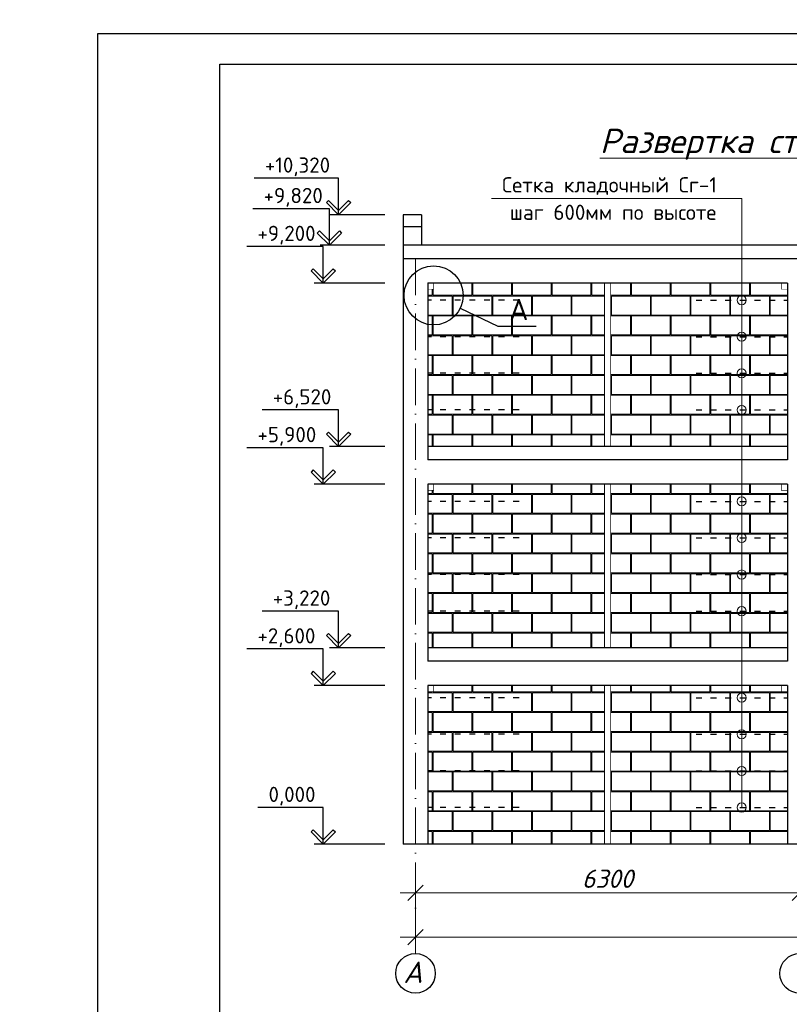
# Model space of a CAD drawing. Header units: millimetres. Extents: x 363306 to 7757304, y 1022887 to 1207196.
# Tile 285 of 656: x 1279425 to 1292045, y 1072760 to 1088906. Entities that reach past the tile are written whole.
import ezdxf
from ezdxf import colors
from ezdxf.entities.mleader import LeaderData, LeaderLine
from ezdxf.math import Vec2, Vec3

# ---------------------------------------------------------------- set-up
doc = ezdxf.new("R2010")
doc.units = ezdxf.units.MM
doc.linetypes.add('ACAD_ISO03W100', pattern=[30, 12, -18])
doc.linetypes.add('ACAD_ISO10W100', pattern=[18, 12, -3, 0, -3])
doc.layers.add('.', color=7, linetype='Continuous', lineweight=15)
doc.layers.add('PLAN', color=250, linetype='Continuous', lineweight=25)
doc.layers.add('0 @ 100', color=7, linetype='Continuous')
doc.layers.add('O3SAD', color=1, linetype='Continuous')
doc.styles.add('Arial', font='arial.ttf')
doc.styles.add('iso', font='isocpeur.TTF')
doc.styles.add('ISOCPEUR', font='isocpeur.TTF')
doc.styles.get("Standard").update_dxf_attribs({"font": 'isocpeui.ttf'})
doc.styles.add('ГОСТ 2.304', font='isocpeui.ttf')
doc.dimstyles.new('12121212', dxfattribs={"dimtxt": 200, "dimasz": 200, "dimexe": 200, "dimexo": 100, "dimgap": 100, "dimtad": 1, "dimdec": 0, "dimzin": 0, "dimdsep": 46, "dimtxsty": 'Standard', "dimblk": 'OBLIQUE', "dimcen": 200, "dimdle": 200, "dimclrd": 5, "dimclre": 5, "dimclrt": 5, "dimadec": 0, "dimazin": 0, "dimtfac": 1, "dimtdec": 0, "dimtofl": 0, "dimtmove": 1, "dimatfit": 3, "dimldrblk": 'OBLIQUE', "dimfxl": 0, "dimtolj": 1, "dimtzin": 0, "dimlwd": 9, "dimlwe": 9, "dimarcsym": 0})

# ---------------------------------------------------------------- blocks, each defined once
blk = doc.blocks.new('_Oblique')
at = {"color": 0, "linetype": 'ByBlock', "lineweight": -2}
blk.add_line((-0.5, -0.5), (0.5, 0.5), dxfattribs=at)
blk = doc.blocks.new('*D1135')
at = {"color": 5, "lineweight": 9, "transparency": 16777216}
for p, q in [((1285915, 1074808), (1285915, 1074339)), ((1292215, 1074808), (1292215, 1074339)), ((1285665, 1074589), (1292465, 1074589))]:
    blk.add_line(p, q, dxfattribs=at)
at = {"layer": 'Defpoints', "color": 0, "lineweight": 25, "transparency": 16777216}
for p in [(1285915, 1074908), (1292215, 1074908), (1292215, 1074589)]:
    blk.add_point(p, dxfattribs=at)
at = {"color": 5, "lineweight": 9, "transparency": 16777216, "xscale": 250, "yscale": 250, "zscale": 250, "rotation": 180}
blk.add_blockref('_Oblique', (1285915, 1074589), dxfattribs=at)
at = {"color": 5, "lineweight": 9, "transparency": 16777216, "xscale": 250, "yscale": 250, "zscale": 250}
blk.add_blockref('_Oblique', (1292215, 1074589), dxfattribs=at)
at = {"color": 5, "lineweight": 40, "transparency": 16777216, "insert": (1289065, 1074819), "char_height": 300, "attachment_point": 5}
blk.add_mtext('\\A1;6300', dxfattribs=at)
blk = doc.blocks.new('*D1136')
at = {"color": 5, "lineweight": 9, "transparency": 16777216}
for p, q in [((1292215, 1074808), (1292215, 1074339)), ((1295215, 1074808), (1295215, 1074339)), ((1295465, 1074589), (1291965, 1074589))]:
    blk.add_line(p, q, dxfattribs=at)
at = {"layer": 'Defpoints', "color": 0, "lineweight": 25, "transparency": 16777216}
for p in [(1292215, 1074908), (1295215, 1074908), (1292215, 1074589)]:
    blk.add_point(p, dxfattribs=at)
at = {"color": 5, "lineweight": 9, "transparency": 16777216, "xscale": 250, "yscale": 250, "zscale": 250, "rotation": 180}
blk.add_blockref('_Oblique', (1292215, 1074589), dxfattribs=at)
at = {"color": 5, "lineweight": 9, "transparency": 16777216, "xscale": 250, "yscale": 250, "zscale": 250}
blk.add_blockref('_Oblique', (1295215, 1074589), dxfattribs=at)
at = {"color": 5, "lineweight": 40, "transparency": 16777216, "insert": (1293715, 1074819), "char_height": 300, "attachment_point": 5}
blk.add_mtext('\\A1;3000', dxfattribs=at)
blk = doc.blocks.new('*D1137')
at = {"color": 5, "lineweight": 9, "transparency": 16777216}
for p, q in [((1285915, 1074584), (1285915, 1073609)), ((1301515, 1074584), (1301515, 1073609)), ((1285665, 1073859), (1301765, 1073859))]:
    blk.add_line(p, q, dxfattribs=at)
at = {"layer": 'Defpoints', "color": 0, "lineweight": 25, "transparency": 16777216}
for p in [(1285915, 1074684), (1301515, 1074684), (1301515, 1073859)]:
    blk.add_point(p, dxfattribs=at)
at = {"color": 5, "lineweight": 9, "transparency": 16777216, "xscale": 250, "yscale": 250, "zscale": 250, "rotation": 180}
blk.add_blockref('_Oblique', (1285915, 1073859), dxfattribs=at)
at = {"color": 5, "lineweight": 9, "transparency": 16777216, "xscale": 250, "yscale": 250, "zscale": 250}
blk.add_blockref('_Oblique', (1301515, 1073859), dxfattribs=at)
at = {"color": 5, "lineweight": 40, "transparency": 16777216, "insert": (1293815, 1074089), "char_height": 300, "attachment_point": 5}
blk.add_mtext('\\A1;15600', dxfattribs=at)

msp = doc.modelspace()

# ---------------------------------------------------------------- hatches: boundary and pattern name
at = {"layer": '.', "lineweight": 0, "true_color": 0xcd6928}
h = msp.add_hatch(dxfattribs=at)
h.set_pattern_fill('AR-B816C', color=32, scale=1.6)
h.set_pattern_definition([(0, (130728.7, -13558.38), (325.12, 325.12), [635, -15.24]), (0, (130403.58, -13543.14), (325.12, 325.12), [635, -15.24]), (90, (130728.7, -13558.38), (-325.12, 325.12), [-340.36, 309.88]), (90, (130713.46, -13558.38), (-325.12, 325.12), [-340.36, 309.88])])
h.paths.add_polyline_path([(1292014.908, 1077887.092), (1291914.908, 1077887.092), (1291914.908, 1077987.092), (1289114.908, 1077987.092), (1289114.908, 1075387.092), (1292014.908, 1075387.092)])
h.paths.add_polyline_path([(1289014.908, 1077987.092), (1286214.908, 1077987.092), (1286214.908, 1077887.092), (1286114.908, 1077887.092), (1286114.908, 1075387.092), (1289014.908, 1075387.092)])
h.paths.add_polyline_path([(1289014.908, 1081287.092), (1286214.908, 1081287.092), (1286214.908, 1081187.092), (1286114.908, 1081187.092), (1286114.908, 1078607.092), (1289014.908, 1078607.092)])
h.paths.add_polyline_path([(1292014.908, 1081187.092), (1291914.908, 1081187.092), (1291914.908, 1081287.092), (1289114.908, 1081287.092), (1289114.908, 1078607.092), (1292014.908, 1078607.092)])
h.paths.add_polyline_path([(1292014.908, 1084487.092), (1291914.908, 1084487.092), (1291914.908, 1084587.092), (1289114.908, 1084587.092), (1289114.908, 1081907.092), (1292014.908, 1081907.092)])
h.paths.add_polyline_path([(1289014.908, 1084587.092), (1286214.908, 1084587.092), (1286214.908, 1084487.092), (1286114.908, 1084487.092), (1286114.908, 1081907.092), (1289014.908, 1081907.092)])

# ---------------------------------------------------------------- linework, layer by layer
at = {"linetype": 'Continuous', "lineweight": 25, "ltscale": 100}
for p, q in [((1284488.908, 1085942.447, 0), (1284453.553, 1085907.092, 0)), ((1284453.553, 1085907.092, 0), (1284653.553, 1085707.092, 0)), ((1284653.553, 1085777.802, 0), (1284488.908, 1085942.447, 0)), ((1284653.553, 1085777.802, 0), (1284818.198, 1085942.447, 0)), ((1284853.553, 1085907.092, 0), (1284653.553, 1085707.092, 0)), ((1284818.198, 1085942.447, 0), (1284853.553, 1085907.092, 0)), ((1284653.553, 1085707.092, 0), (1284653.553, 1085777.802, 0)), ((1284653.553, 1085707.092, 0), (1284653.553, 1085777.802, 0)), ((1284338.908, 1085442.447, 0), (1284303.553, 1085407.092, 0)), ((1284303.553, 1085407.092, 0), (1284503.553, 1085207.092, 0)), ((1284503.553, 1085277.802, 0), (1284338.908, 1085442.447, 0)), ((1284503.553, 1085277.802, 0), (1284668.198, 1085442.447, 0)), ((1284703.553, 1085407.092, 0), (1284503.553, 1085207.092, 0)), ((1284668.198, 1085442.447, 0), (1284703.553, 1085407.092, 0)), ((1284503.553, 1085207.092, 0), (1284503.553, 1085277.802, 0)), ((1284503.553, 1085207.092, 0), (1284503.553, 1085277.802, 0)), ((1284238.202, 1084822.447, 0), (1284202.847, 1084787.092, 0)), ((1284202.847, 1084787.092, 0), (1284402.847, 1084587.092, 0)), ((1284402.847, 1084657.802, 0), (1284238.202, 1084822.447, 0)), ((1284402.847, 1084657.802, 0), (1284567.492, 1084822.447, 0)), ((1284602.847, 1084787.092, 0), (1284402.847, 1084587.092, 0)), ((1284567.492, 1084822.447, 0), (1284602.847, 1084787.092, 0)), ((1284402.847, 1084587.092, 0), (1284402.847, 1084657.802, 0)), ((1284402.847, 1084587.092, 0), (1284402.847, 1084657.802, 0)), ((1284488.908, 1082142.447, 0), (1284453.553, 1082107.092, 0)), ((1284653.553, 1081977.802, 0), (1284488.908, 1082142.447, 0)), ((1284653.553, 1081977.802, 0), (1284818.198, 1082142.447, 0)), ((1284818.198, 1082142.447, 0), (1284853.553, 1082107.092, 0)), ((1284453.553, 1082107.092, 0), (1284653.553, 1081907.092, 0)), ((1284853.553, 1082107.092, 0), (1284653.553, 1081907.092, 0)), ((1284653.553, 1081907.092, 0), (1284653.553, 1081977.802, 0)), ((1284653.553, 1081907.092, 0), (1284653.553, 1081977.802, 0)), ((1284238.202, 1081522.447, 0), (1284202.847, 1081487.092, 0)), ((1284202.847, 1081487.092, 0), (1284402.847, 1081287.092, 0)), ((1284402.847, 1081357.802, 0), (1284238.202, 1081522.447, 0)), ((1284402.847, 1081357.802, 0), (1284567.492, 1081522.447, 0)), ((1284602.847, 1081487.092, 0), (1284402.847, 1081287.092, 0)), ((1284567.492, 1081522.447, 0), (1284602.847, 1081487.092, 0)), ((1284402.847, 1081287.092, 0), (1284402.847, 1081357.802, 0)), ((1284402.847, 1081287.092, 0), (1284402.847, 1081357.802, 0)), ((1284488.908, 1078842.447, 0), (1284453.553, 1078807.092, 0)), ((1284453.553, 1078807.092, 0), (1284653.553, 1078607.092, 0)), ((1284653.553, 1078677.802, 0), (1284488.908, 1078842.447, 0)), ((1284653.553, 1078677.802, 0), (1284818.198, 1078842.447, 0)), ((1284853.553, 1078807.092, 0), (1284653.553, 1078607.092, 0)), ((1284818.198, 1078842.447, 0), (1284853.553, 1078807.092, 0)), ((1284653.553, 1078607.092, 0), (1284653.553, 1078677.802, 0)), ((1284653.553, 1078607.092, 0), (1284653.553, 1078677.802, 0)), ((1284238.202, 1078222.447, 0), (1284202.847, 1078187.092, 0)), ((1284202.847, 1078187.092, 0), (1284402.847, 1077987.092, 0)), ((1284402.847, 1078057.802, 0), (1284238.202, 1078222.447, 0)), ((1284402.847, 1078057.802, 0), (1284567.492, 1078222.447, 0)), ((1284602.847, 1078187.092, 0), (1284402.847, 1077987.092, 0)), ((1284567.492, 1078222.447, 0), (1284602.847, 1078187.092, 0)), ((1284402.847, 1077987.092, 0), (1284402.847, 1078057.802, 0)), ((1284402.847, 1077987.092, 0), (1284402.847, 1078057.802, 0)), ((1284238.202, 1075622.447, 0), (1284202.847, 1075587.092, 0)), ((1284202.847, 1075587.092, 0), (1284402.847, 1075387.092, 0)), ((1284402.847, 1075457.802, 0), (1284238.202, 1075622.447, 0)), ((1284402.847, 1075457.802, 0), (1284567.492, 1075622.447, 0)), ((1284602.847, 1075587.092, 0), (1284402.847, 1075387.092, 0)), ((1284567.492, 1075622.447, 0), (1284602.847, 1075587.092, 0)), ((1284402.847, 1075387.092, 0), (1284402.847, 1075457.802, 0)), ((1284402.847, 1075387.092, 0), (1284402.847, 1075457.802, 0))]:
    msp.add_line(p, q, dxfattribs=at)
at = {"lineweight": 30, "ltscale": 100}
for p, q in [((1285714.908, 1085707.092), (1285714.908, 1075387.092)), ((1301714.908, 1085207.092), (1285714.908, 1085207.092)), ((1301714.908, 1084987.092), (1285714.908, 1084987.092)), ((1292014.908, 1084587.092), (1286114.908, 1084587.092)), ((1286114.908, 1084587.092), (1286114.908, 1081687.092)), ((1292014.908, 1084587.092), (1292014.908, 1081687.092)), ((1292014.908, 1081907.092), (1286114.908, 1081907.092)), ((1292014.908, 1081687.092), (1286114.908, 1081687.092)), ((1292014.908, 1081287.092), (1286114.908, 1081287.092)), ((1286114.908, 1081287.092), (1286114.908, 1078387.092)), ((1292014.908, 1081287.092), (1292014.908, 1078387.092)), ((1292014.908, 1078607.092), (1286114.908, 1078607.092)), ((1292014.908, 1078387.092), (1286114.908, 1078387.092)), ((1292014.908, 1077987.092), (1286114.908, 1077987.092)), ((1286114.908, 1077987.092), (1286114.908, 1075387.092)), ((1292014.908, 1077987.092), (1292014.908, 1075387.092)), ((1301714.908, 1075387.092), (1285714.908, 1075387.092))]:
    msp.add_line(p, q, dxfattribs=at)
at = {"color": 18, "lineweight": 30, "true_color": 0x000000}
for p, q in [((1286014.908, 1085707.092), (1285714.908, 1085707.092)), ((1286014.908, 1085707.092), (1286014.908, 1085207.092)), ((1286014.908, 1085507.092), (1285714.908, 1085507.092))]:
    msp.add_line(p, q, dxfattribs=at)
at = {"color": 1, "linetype": 'ACAD_ISO10W100', "lineweight": 9, "ltscale": 50}
msp.add_line((1285914.908, 1084987.092), (1285914.908, 1073592.077), dxfattribs=at)
at = {"color": 5, "linetype": 'ACAD_ISO03W100', "lineweight": 30, "ltscale": 8}
for p, q in [((1287614.908, 1084307.092), (1286114.908, 1084307.092)), ((1290514.908, 1084307.092), (1292014.908, 1084307.092)), ((1287614.908, 1083707.092), (1286114.908, 1083707.092)), ((1290514.908, 1083707.092), (1292014.908, 1083707.092)), ((1287614.908, 1083107.092), (1286114.908, 1083107.092)), ((1290514.908, 1083107.092), (1292014.908, 1083107.092)), ((1287614.908, 1082507.092), (1286114.908, 1082507.092)), ((1290514.908, 1082507.092), (1292014.908, 1082507.092)), ((1287614.908, 1081007.092), (1286114.908, 1081007.092)), ((1290514.908, 1081007.092), (1292014.908, 1081007.092)), ((1287614.908, 1080407.092), (1286114.908, 1080407.092)), ((1290514.908, 1080407.092), (1292014.908, 1080407.092)), ((1287614.908, 1079807.092), (1286114.908, 1079807.092)), ((1290514.908, 1079807.092), (1292014.908, 1079807.092)), ((1287614.908, 1079207.092), (1286114.908, 1079207.092)), ((1290514.908, 1079207.092), (1292014.908, 1079207.092)), ((1287614.908, 1077787.092), (1286114.908, 1077787.092)), ((1290514.908, 1077787.092), (1292014.908, 1077787.092)), ((1287614.908, 1077187.092), (1286114.908, 1077187.092)), ((1290514.908, 1077187.092), (1292014.908, 1077187.092)), ((1287614.908, 1076587.092), (1286114.908, 1076587.092)), ((1290514.908, 1076587.092), (1292014.908, 1076587.092)), ((1287614.908, 1075987.092), (1286114.908, 1075987.092)), ((1290514.908, 1075987.092), (1292014.908, 1075987.092))]:
    msp.add_line(p, q, dxfattribs=at)
at = {"lineweight": 30}
msp.add_lwpolyline([(1282706.348, 1088178.072), (1322206.348, 1088178.072), (1322206.348, 1059478.072), (1282706.348, 1059478.072)], close=True, dxfattribs=at)
at = {"linetype": 'Continuous', "lineweight": 25, "ltscale": 100, "elevation": 0}
for points in [[(1284653.553, 1086307.092), (1283270.371, 1086307.092)], [(1284653.553, 1085707.092), (1284653.553, 1086307.092)], [(1284503.553, 1085807.092), (1283249.727, 1085807.092)], [(1284503.553, 1085207.092), (1284503.553, 1085807.092)], [(1285414.22, 1085707.092), (1284503.553, 1085707.092)], [(1285414.22, 1085207.092), (1284353.553, 1085207.092)], [(1284402.847, 1085187.092), (1283149.021, 1085187.092)], [(1284402.847, 1084587.092), (1284402.847, 1085187.092)], [(1285414.22, 1084587.092), (1284252.847, 1084587.092)], [(1284653.553, 1082507.092), (1283399.727, 1082507.092)], [(1284653.553, 1081907.092), (1284653.553, 1082507.092)], [(1284402.847, 1081887.092), (1283149.021, 1081887.092)], [(1284402.847, 1081287.092), (1284402.847, 1081887.092)], [(1285414.22, 1081907.092), (1284503.553, 1081907.092)], [(1285414.22, 1081287.092), (1284252.847, 1081287.092)], [(1284653.553, 1079207.092), (1283399.727, 1079207.092)], [(1284653.553, 1078607.092), (1284653.553, 1079207.092)], [(1284402.847, 1078587.092), (1283149.021, 1078587.092)], [(1284402.847, 1077987.092), (1284402.847, 1078587.092)], [(1285414.22, 1078607.092), (1284503.553, 1078607.092)], [(1285414.22, 1077987.092), (1284252.847, 1077987.092)], [(1284402.847, 1075987.092), (1283330.271, 1075987.092)], [(1284402.847, 1075387.092), (1284402.847, 1075987.092)], [(1285414.22, 1075387.092), (1284252.847, 1075387.092)]]:
    msp.add_lwpolyline(points, dxfattribs=at)
at = {"color": 1, "lineweight": 0, "ltscale": 100}
for points in [[(1291264.908, 1085972.894), (1287159.415, 1085972.894)], [(1291264.908, 1075987.092), (1291264.908, 1085972.894)]]:
    msp.add_lwpolyline(points, dxfattribs=at)
at = {"color": 116, "lineweight": 18, "true_color": 0x136734, "const_width": 10}
for points in [[(1286114.908, 1084587.092), (1286214.908, 1084587.092), (1286214.908, 1084487.092), (1286114.908, 1084487.092)], [(1292014.908, 1084587.092), (1291914.908, 1084587.092), (1291914.908, 1084487.092), (1292014.908, 1084487.092)], [(1286114.908, 1081287.092), (1286214.908, 1081287.092), (1286214.908, 1081187.092), (1286114.908, 1081187.092)], [(1292014.908, 1081287.092), (1291914.908, 1081287.092), (1291914.908, 1081187.092), (1292014.908, 1081187.092)], [(1286114.908, 1077987.092), (1286214.908, 1077987.092), (1286214.908, 1077887.092), (1286114.908, 1077887.092)], [(1292014.908, 1077987.092), (1291914.908, 1077987.092), (1291914.908, 1077887.092), (1292014.908, 1077887.092)]]:
    msp.add_lwpolyline(points, close=True, dxfattribs=at)
at = {"color": 6, "lineweight": 0, "const_width": 15}
for points in [[(1289014.908, 1084587.092), (1289114.908, 1084587.092), (1289114.908, 1081907.092), (1289014.908, 1081907.092)], [(1289014.908, 1081287.092), (1289114.908, 1081287.092), (1289114.908, 1078607.092), (1289014.908, 1078607.092)], [(1289014.908, 1077987.092), (1289114.908, 1077987.092), (1289114.908, 1075387.092), (1289014.908, 1075387.092)]]:
    msp.add_lwpolyline(points, close=True, dxfattribs=at)
at = {"lineweight": 25, "ltscale": 100, "elevation": 0}
for points in [[(1286647.575, 1084175.013), (1287267.017, 1083878.618)], [(1287267.017, 1083878.618), (1287893.153, 1083878.618)]]:
    msp.add_lwpolyline(points, dxfattribs=at)
at = {"lineweight": 25, "ltscale": 100}
msp.add_circle((1286211.158, 1084383.832, 0), 483.803, dxfattribs=at)
at = {"color": 1, "lineweight": 0, "ltscale": 100}
for centre in [(1291264.908, 1084307.092), (1291264.908, 1084307.092), (1291264.908, 1083707.092), (1291264.908, 1083707.092), (1291264.908, 1083107.092), (1291264.908, 1083107.092), (1291264.908, 1082507.092), (1291264.908, 1082507.092), (1291264.908, 1081007.092), (1291264.908, 1081007.092), (1291264.908, 1080407.092), (1291264.908, 1080407.092), (1291264.908, 1079807.092), (1291264.908, 1079807.092), (1291264.908, 1079207.092), (1291264.908, 1079207.092), (1291264.908, 1077787.092), (1291264.908, 1077787.092), (1291264.908, 1077187.092), (1291264.908, 1077187.092), (1291264.908, 1076587.092), (1291264.908, 1076587.092), (1291264.908, 1075987.092), (1291264.908, 1075987.092)]:
    msp.add_circle(centre, 75, dxfattribs=at)
at = {"layer": 'O3SAD', "color": 1}
msp.add_lwpolyline([(1280706.348, 1088678.072), (1322706.348, 1088678.072), (1322706.348, 1058978.072), (1280706.348, 1058978.072)], close=True, dxfattribs=at)
at = {"layer": 'PLAN', "color": 158, "lineweight": 30}
for centre in [(1285914.908, 1073267.192), (1292214.908, 1073267.192)]:
    msp.add_circle(centre, 324.885, dxfattribs=at)

# ---------------------------------------------------------------- texts
at = {"color": 116, "lineweight": 0, "true_color": 0x136734, "insert": (883892.483, 1087785.858), "char_height": 500, "width": 18765.00851, "attachment_point": 1, "style": 'Arial'}
msp.add_mtext('\\pi1602.2;{\\fISOCPEUR|b0|i1|c204|p34;\\L\\C256;\\c0;План ленточного фундамента для перегородки }', dxfattribs=at)
at = {"lineweight": 9, "attachment_point": 1, "style": 'iso'}
for s, insert, char_height, width in [('\\pi1764.372;Примерных вид для\\P\\pi488.236;стена монтажа (Газоблок)', (1134531.899, 1087474.922, 0), 400, 9717.00309), ('\\pi1764.372;Примерных вид для\\P\\pi488.236;стена монтажа (Газоблок)', (1179462.79, 1087508.085, 0), 400, 9717.00309), ('\\pi1764.372;Примерных вид для\\P\\pi488.236;стена монтажа (Газоблок)', (1224462.79, 1087508.085, 0), 400, 9717.00309), ('\\pi1764.372;Примерных вид для\\P\\pi488.236;стена монтажа (Газоблок)', (1269531.899, 1087474.922, 0), 400, 9717.00309), ('\\pi1764.372;{\\fISOCPEUR|b0|i1|c204|p34;Примерных вид для\\P\\pi488.236;стена монтажа (Газоблок)}', (954613.151, 1083015.009), 400, 9717.00309), ('\\pi1764.372;{\\fISOCPEUR|b0|i1|c204|p34;Примерных вид для\\P\\pi488.236;стена монтажа (Газоблок)}', (999613.151, 1083015.009), 400, 9717.00309), ('\\pi1764.372;{\\fISOCPEUR|b0|i1|c204|p34;Примерных вид для\\P\\pi488.236;стена монтажа (Газоблок)}', (1044613.151, 1083015.009), 400, 9717.00309), ('\\pi457.168;{\\LГоризонтальная} \\P\\pi1088.684;сетка ГС-1', (1226021.103, 1074406.224, 0), 300, 5098.88054), ('\\pi457.168;{\\LГоризонтальная} \\P\\pi1088.684;сетка ГС-1', (1135481.247, 1074142.755, 0), 300, 5098.88054), ('\\pi457.168;{\\LГоризонтальная} \\P\\pi1088.684;сетка ГС-1', (1270481.247, 1074142.755, 0), 300, 5098.88054)]:
    msp.add_mtext(s, dxfattribs=dict(at, insert=insert, char_height=char_height, width=width))
at = {"color": 18, "lineweight": 0, "true_color": 0x000000, "insert": (1288937.817, 1087117.655), "char_height": 400, "width": 15937.26427, "attachment_point": 1}
msp.add_mtext('{\\LРазвертка стен по оси "5" в осях "A-Г"}', dxfattribs=at)
at = {"linetype": 'Continuous', "lineweight": 25, "ltscale": 100, "char_height": 250, "attachment_point": 1}
for s, insert, width in [('\\fISOCPEUR|b0|i0|c0|p34;\\W1.0000000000;\\T1.0000000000;\\o\\l+10,320', (1283445.371, 1086647.092, 0), 1187.5), ('\\fISOCPEUR|b0|i0|c0|p34;\\W1.0000000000;\\T1.0000000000;\\o\\l+9,820', (1283424.727, 1086147.092, 0), 1062.5), ('\\fISOCPEUR|b0|i0|c0|p34;\\W1.0000000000;\\T1.0000000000;\\o\\l+9,200', (1283324.021, 1085527.092, 0), 1062.5), ('\\fISOCPEUR|b0|i0|c0|p34;\\W1.0000000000;\\T1.0000000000;\\o\\l+6,520', (1283574.727, 1082847.092, 0), 1062.5), ('\\fISOCPEUR|b0|i0|c0|p34;\\W1.0000000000;\\T1.0000000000;\\o\\l+5,900', (1283324.021, 1082227.092, 0), 1062.5), ('\\fISOCPEUR|b0|i0|c0|p34;\\W1.0000000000;\\T1.0000000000;\\o\\l+3,220', (1283574.727, 1079547.092, 0), 1062.5), ('\\fISOCPEUR|b0|i0|c0|p34;\\W1.0000000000;\\T1.0000000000;\\o\\l+2,600', (1283324.021, 1078927.092, 0), 1062.5), ('\\fISOCPEUR|b0|i0|c0|p34;\\W1.0000000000;\\T1.0000000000;\\o\\l0,000', (1283505.271, 1076327.092, 0), 887.5)]:
    msp.add_mtext(s, dxfattribs=dict(at, insert=insert, width=width))
at = {"lineweight": 0, "ltscale": 100, "char_height": 250, "attachment_point": 1}
for s, insert, width in [('\\fISOCPEUR|b0|i0|c0|p34;\\W1.0000000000;\\T1.0000000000;\\o\\lСетка кладочный Сг-1 ', (1287334.415, 1086322.894), 3625), ('\\fISOCPEUR|b0|i0|c0|p34;\\W1.0000000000;\\T1.0000000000;\\o\\lшаг 600мм по высоте', (1287461.12, 1085872.894), 3525)]:
    msp.add_mtext(s, dxfattribs=dict(at, insert=insert, width=width))
at = {"lineweight": 25, "ltscale": 100, "insert": (1287452.017, 1084328.618, 0), "char_height": 350, "width": 455, "attachment_point": 1}
msp.add_mtext('\\fISOCPEUR|b0|i0|c0|p34;\\W1.0000000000;\\T1.0000000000;\\o\\lА', dxfattribs=at)
at = {"layer": '0 @ 100', "color": 7, "insert": (761996.908, 1075986.433), "char_height": 318.940213, "width": 19697.5359, "attachment_point": 4, "style": 'ГОСТ 2.304'}
msp.add_mtext('\\pi5457.36288;{\\fISOCPEUR|b1|i1|c204|p34;Характеристика участка строительства:\\P\\pi0;\\P}Расчетная зимняя температура воздух 15 °С.\\PСкоростной напор ветра   - 38кг/м2.\\PВес снегового покрова    - 50кг/м2.\\PКлассификация зданий по функциональной пожарной опасности - Ф 4.1 \\PКоэффициент надежности по назначению - 0.95\\P\\P^IПроектом разработано подъёмник для мало мобильных граждан населения грузоподъемностью 250 кг. скоростью 0,25 см/с. Двери шахт подъёмника противопожарные с пределом огнестойкости El 30. Подъёмники оборудованы кабинами габаритами 1500х1500 мм, ширина дверей кабины обеспечивает проезд инвалидной коляски. Для экстренных случаев подъёмник оснащен дополнительным аккумулятором и механическим спуском для безопасного спуска пассажира в нулевую отметку. Так же в дверях подъёмника установлены замки датчики которые открываются с ключевыми картами, чтобы открыть двери подъёмника.\\P^IС внешней и внутренней стороны наружных стен предусмотрено обшивка из аквапанелей толщиной 12,5мм с утеплением из минераловатной ваты на кварцевой основе, А =0,040 Вт/мС, толщиной 100мм. (по теплотехническому расчету). Наружная отделка из органическое стекло.\\P^IПодрядчик обязан предоставить заказчику сертификаты соответствия и пожарной безопасности на фасадную систему и все применяемые в данной системе материалы и изделия.\\PКонструкции, изделия и материалы применены по действующим стандартам, ТУ, сертификатам. На путях эвакуации используются отделочные материалы, соответствующие требованиям п. 5.25 ШНК 2.01.02-04.\\PОтделка стен с внутренней стороны окраска водоэмульсионными красками светлых тонов. Во внутренней и наружной отделке использованы современные отделочные материалы используемые на территории Республики Узбекистан.\\P^IКрыша - скатная из металлических профилированных листов с полимерными покрытиями с обеих сторон толщ.0,55мм по металлическим конструкциям.\\P^IПо периметру наружных стен устраивается бетонная отмостка. Бетон кл.В 7,5 шириной 1000 мм, толщиной 50 мм по гравийному основанию толщиной 100 мм -150 мм.\\P^IВсе строительно-монтажные работы вести согласно указаний соответствующих строительных норм и проекта производства работ (П.П.Р.) на основании ШНК 3.01.01 - 03 и КМК 3.01.02 - 00.', dxfattribs=at)
at = {"layer": 'PLAN', "lineweight": 30, "insert": (1286030.691, 1073459.98), "char_height": 350, "width": 338.65741, "attachment_point": 3}
msp.add_mtext('A', dxfattribs=at)

# ---------------------------------------------------------------- dimensions: what is measured, and where the dimension line sits
at = {"color": 12, "lineweight": 40}
dim = msp.add_linear_dim(base=(1292214.908, 1074589.204), p1=(1285914.908, 1074907.69), p2=(1292214.908, 1074907.69), dimstyle='12121212', override={"dimtxt": 300, "dimasz": 250, "dimexe": 250, "dimgap": 80, "dimdle": 250}, dxfattribs=at)
dim.commit()
dim.dimension.update_dxf_attribs({"geometry": '*D1135', "text_midpoint": (1289064.908, 1074819.204)})
dim = msp.add_linear_dim(base=(1292214.908, 1074589.204), p1=(1295214.908, 1074907.69), p2=(1292214.908, 1074907.69), angle=180, dimstyle='12121212', override={"dimtxt": 300, "dimasz": 250, "dimexe": 250, "dimgap": 80, "dimdle": 250}, dxfattribs=at)
dim.commit()
dim.dimension.update_dxf_attribs({"geometry": '*D1136', "text_midpoint": (1293714.908, 1074819.204)})
dim = msp.add_linear_dim(base=(1301514.908, 1073859.011), p1=(1285914.908, 1074684.451), p2=(1301514.908, 1074684.451), dimstyle='12121212', override={"dimtxt": 300, "dimasz": 250, "dimexe": 250, "dimgap": 80, "dimdle": 250}, dxfattribs=at)
dim.commit()
dim.dimension.update_dxf_attribs({"geometry": '*D1137', "text_midpoint": (1293814.908, 1073859.011), "dimtype": 160})

# ---------------------------------------------------------------- leaders
ml = msp.add_multileader_mtext('Standard')
ml.set_content('{\\fISOCPEUR|b0|i1|c204|p34;Колонна}', color=256, style='ISOCPEUR')
ml.set_leader_properties()
ml.build(insert=Vec2(0, 0))
ml.multileader.update_dxf_attribs({"text_left_attachment_type": 6, "text_right_attachment_type": 6, "dogleg_length": 0.209, "arrow_head_size": 188.682, "scale": 100})
ctx = ml.context
ctx.base_point, ctx.scale, ctx.char_height, ctx.arrow_head_size, ctx.landing_gap_size, ctx.plane_origin = Vec3(1386235.285, 1074439.677), 100, 251.57628, 188.682, 0, Vec3(1387018.876, 1079025.356)
ctx.left_attachment, ctx.right_attachment, ctx.text_align_type = 6, 6, 1
notes = []
notes.append((ctx, [(0, (1, 1, 0), (1386214.335, 1074439.677), (1, 0), 20.95, [(0, [(1386022.19, 1075940.372)], 0, [])])]))
ctx.mtext.insert, ctx.mtext.width, ctx.mtext.alignment, ctx.mtext.flow_direction = Vec3(1386881.379, 1074741.568), 2359.8993, 2, 5
for ctx, leaders in notes:
    for number, flags, end, landing, length, lines in leaders:
        leader = LeaderData()
        leader.index, (leader.has_last_leader_line, leader.has_dogleg_vector, leader.attachment_direction) = number, flags
        leader.last_leader_point, leader.dogleg_vector, leader.dogleg_length = Vec3(end), Vec3(landing), length
        for number, points, colour, breaks in lines:
            line = LeaderLine()
            line.index, line.vertices, line.color, line.breaks = number, Vec3.list(points), colors.encode_raw_color(colour), breaks
            leader.lines.append(line)
        ctx.leaders.append(leader)

doc.saveas('drawing.dxf')
